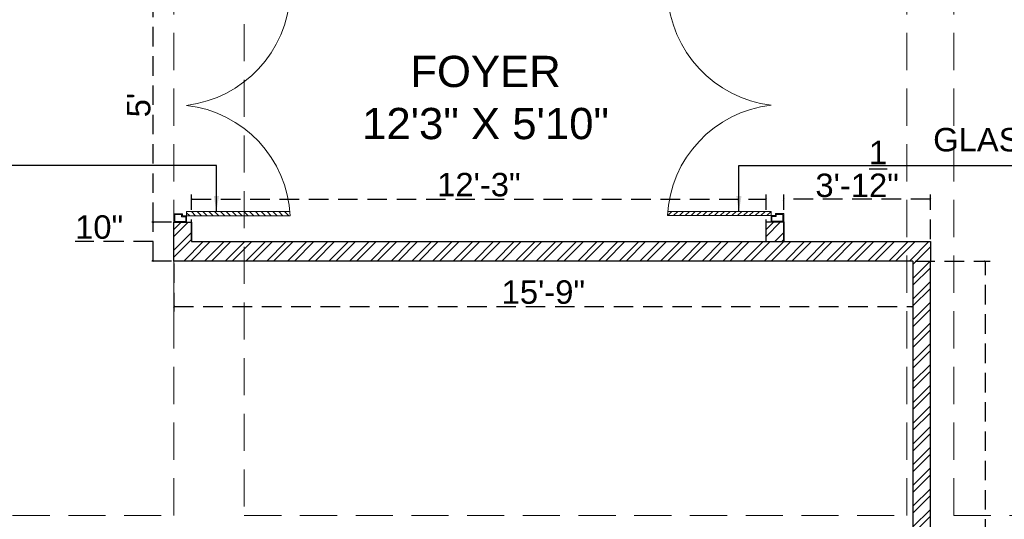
# Model space of a CAD drawing. Header units: inches. Extents: x 105152 to 158499, y 12149 to 30915.
# Tile 265 of 339: x 129498 to 129749, y 17883 to 18011. Entities that reach past the tile are written whole.
import ezdxf

# ---------------------------------------------------------------- set-up
doc = ezdxf.new("R2010")
doc.units = ezdxf.units.IN
doc.header["$MEASUREMENT"] = 0
doc.header["$PDMODE"] = 34
doc.linetypes.add('HIDDEN', pattern=[0.375, 0.25, -0.125])
doc.layers.add('PD_025_TEXT', color=61, linetype='Continuous')
doc.layers.add('PD_DIMENSION', color=101, linetype='Continuous')
for name, color, linetype, lineweight in [('PD_BRICK WALL_115', 134, 'Continuous', 30), ('PD_COLUMN', 2, 'Continuous', 60), ('PD_DOOR', 42, 'Continuous', 25), ('PD_HATCH', 45, 'Continuous', 9)]:
    doc.layers.add(name, color=color, linetype=linetype, lineweight=lineweight)
doc.styles.get("Standard").update_dxf_attribs({"font": 'arial.ttf', "height": 6})
doc.styles.add('style1', font='arial.ttf', dxfattribs={"height": 500})
doc.dimstyles.new('ISO-10', dxfattribs={"dimtxt": 6, "dimasz": 0.5, "dimexe": 1.25, "dimexo": 0.625, "dimtad": 1, "dimtoh": 1, "dimdec": 1, "dimlunit": 4, "dimtxsty": 'Standard', "dimblk": 'ARCHTICK', "dimcen": 2.5, "dimclrt": 3, "dimadec": 0, "dimazin": 0, "dimtfac": 1, "dimtdec": 1, "dimtmove": 1, "dimatfit": 3, "dimfxl": 1, "dimarcsym": 0})
pattern_1 = [(45, (-3858.2517, -1236.3267), (-2.65165043, 2.65165043), []), (45, (-3856.484, -1236.3267), (-2.65165043, 2.65165043), [])]

# ---------------------------------------------------------------- blocks, each defined once
blk = doc.blocks.new('door')
at = {"lineweight": 5}
h = blk.add_hatch(dxfattribs=at)
h.set_pattern_fill('ANSI31', color=251, scale=10, style=0)
h.set_pattern_definition([(45, (10752.127, -6120.4824), (-0.883883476, 0.883883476), [])])
edge = h.paths.add_edge_path()
edge.add_arc((-14403.84, -18781.42), 31.42, 180, 182.3452)
edge.add_line((-14435.23, -18782.7), (-14403.84, -18782.7))
edge.add_line((-14403.84, -18782.7), (-14403.84, -18781.42))
edge.add_line((-14403.84, -18781.42), (-14435.26, -18781.42))
h = blk.add_hatch(dxfattribs=at)
h.set_pattern_fill('ANSI31', color=251, scale=10, style=0)
h.set_pattern_definition([(45, (10752.127, -6123.4768), (-0.883883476, 0.883883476), [])])
edge = h.paths.add_edge_path()
edge.add_arc((-14403.84, -18848.7), 31.42, 177.6548, 180, ccw=False)
edge.add_line((-14435.23, -18847.41), (-14403.84, -18847.41))
edge.add_line((-14403.84, -18847.41), (-14403.84, -18848.7))
edge.add_line((-14403.84, -18848.7), (-14435.26, -18848.7))
at = {"color": 251, "lineweight": 5}
for p, q in [((-14403.84, -18781.42), (-14435.26, -18781.42)), ((-14403.84, -18780.13), (-14403.84, -18782.7)), ((-14403.84, -18782.7), (-14435.23, -18782.7)), ((-14403.84, -18848.7), (-14435.26, -18848.7)), ((-14403.84, -18847.41), (-14435.23, -18847.41)), ((-14403.84, -18849.98), (-14403.84, -18847.41))]:
    blk.add_line(p, q, dxfattribs=at)
for points in [[(-14399.98, -18782.06), (-14399.98, -18779.49), (-14403.84, -18779.49), (-14403.84, -18781.42), (-14402.55, -18781.42), (-14402.55, -18782.06), (-14399.98, -18782.06)], [(-14399.98, -18848.05), (-14399.98, -18850.62), (-14403.84, -18850.62), (-14403.84, -18848.7), (-14402.55, -18848.7), (-14402.55, -18848.05), (-14399.98, -18848.05)]]:
    blk.add_lwpolyline(points, dxfattribs=at)
for points in [[(-14400.24, -18781.8), (-14400.24, -18779.74), (-14403.58, -18779.74), (-14403.58, -18781.16), (-14402.3, -18781.16), (-14402.3, -18781.8)], [(-14400.24, -18848.31), (-14400.24, -18850.37), (-14403.58, -18850.37), (-14403.58, -18848.95), (-14402.3, -18848.95), (-14402.3, -18848.31)]]:
    blk.add_lwpolyline(points, close=True, dxfattribs=at)
for centre, radius, start, end in [((-14399.51, -18779.61), 35.79, 182.8848, 263.0539), ((-14399.87, -18850.35), 35.42, 96.4258, 177.3294)]:
    blk.add_arc(centre, radius, start, end, dxfattribs=at)
blk = doc.blocks.new('_ArchTick')
at = {"color": 0, "linetype": 'ByBlock', "const_width": 0.15}
blk.add_lwpolyline([(-0.5, -0.5), (0.5, 0.5)], dxfattribs=at)
blk = doc.blocks.new('*D66')
at = {"layer": 'Defpoints', "color": 0, "ltscale": 20, "transparency": 16777216}
for p in [(129725.99, 17949.55), (129744.56, 17949.55), (129742.64, 17413.43)]:
    blk.add_point(p, dxfattribs=at)
at = {"layer": 'PD_DIMENSION', "color": 0, "linetype": 'HIDDEN', "lineweight": -2, "ltscale": 20, "transparency": 16777216}
for p, q in [((129726.62, 17949.55), (129745.81, 17949.55)), ((129744.56, 17413.43), (129744.56, 17949.55)), ((129743.27, 17413.43), (129745.81, 17413.43))]:
    blk.add_line(p, q, dxfattribs=at)
at = {"layer": 'PD_DIMENSION', "color": 0, "lineweight": -2, "ltscale": 20, "transparency": 16777216, "xscale": 0.5, "yscale": 0.5, "zscale": 0.5}
for p, rotation in [((129744.56, 17949.55), 90), ((129744.56, 17413.43), 270)]:
    blk.add_blockref('_ArchTick', p, dxfattribs=dict(at, rotation=rotation))
at = {"layer": 'PD_DIMENSION', "color": 3, "ltscale": 20, "transparency": 16777216, "insert": (129740.87, 17681.49), "char_height": 6, "attachment_point": 5, "rotation": 90}
blk.add_mtext('44\'-8"', dxfattribs=at)
blk = doc.blocks.new('*D67')
at = {"layer": 'Defpoints', "color": 0, "ltscale": 20, "transparency": 16777216}
for p in [(129536.99, 17949.55), (129725.99, 17949.55), (129725.99, 17937.87)]:
    blk.add_point(p, dxfattribs=at)
at = {"layer": 'PD_DIMENSION', "color": 0, "linetype": 'HIDDEN', "lineweight": -2, "ltscale": 20, "transparency": 16777216}
for p, q in [((129536.99, 17948.93), (129536.99, 17936.62)), ((129725.99, 17948.93), (129725.99, 17936.62)), ((129536.99, 17937.87), (129725.99, 17937.87))]:
    blk.add_line(p, q, dxfattribs=at)
at = {"layer": 'PD_DIMENSION', "color": 0, "lineweight": -2, "ltscale": 20, "transparency": 16777216, "xscale": 0.5, "yscale": 0.5, "zscale": 0.5, "rotation": 180}
blk.add_blockref('_ArchTick', (129536.99, 17937.87), dxfattribs=at)
at = {"layer": 'PD_DIMENSION', "color": 0, "lineweight": -2, "ltscale": 20, "transparency": 16777216, "xscale": 0.5, "yscale": 0.5, "zscale": 0.5}
blk.add_blockref('_ArchTick', (129725.99, 17937.87), dxfattribs=at)
at = {"layer": 'PD_DIMENSION', "color": 3, "ltscale": 20, "transparency": 16777216, "insert": (129631.49, 17941.56), "char_height": 6, "attachment_point": 5}
blk.add_mtext('15\'-9"', dxfattribs=at)
blk = doc.blocks.new('*D68')
at = {"layer": 'Defpoints', "color": 0, "ltscale": 20, "transparency": 16777216}
for p in [(129531.67, 17959.49), (129536.99, 17959.49), (129536.99, 17949.55)]:
    blk.add_point(p, dxfattribs=at)
at = {"layer": 'PD_DIMENSION', "color": 0, "linetype": 'HIDDEN', "lineweight": -2, "ltscale": 20, "transparency": 16777216}
for p, q in [((129536.37, 17959.49), (129530.42, 17959.49)), ((129531.67, 17949.55), (129531.67, 17959.49)), ((129523.98, 17954.52), (129511.74, 17954.52)), ((129531.67, 17954.52), (129523.98, 17954.52)), ((129536.37, 17949.55), (129530.42, 17949.55))]:
    blk.add_line(p, q, dxfattribs=at)
at = {"layer": 'PD_DIMENSION', "color": 0, "lineweight": -2, "ltscale": 20, "transparency": 16777216, "xscale": 0.5, "yscale": 0.5, "zscale": 0.5}
for p, rotation in [((129531.67, 17959.49), 90), ((129531.67, 17949.55), 270)]:
    blk.add_blockref('_ArchTick', p, dxfattribs=dict(at, rotation=rotation))
at = {"layer": 'PD_DIMENSION', "color": 3, "ltscale": 20, "transparency": 16777216, "insert": (129517.86, 17958.21), "char_height": 6, "attachment_point": 5}
blk.add_mtext('10"', dxfattribs=at)
blk = doc.blocks.new('*D69')
at = {"layer": 'Defpoints', "color": 0, "ltscale": 20, "transparency": 16777216}
for p in [(129531.67, 18019.43), (129536.99, 18019.43), (129536.99, 17959.49)]:
    blk.add_point(p, dxfattribs=at)
at = {"layer": 'PD_DIMENSION', "color": 0, "linetype": 'HIDDEN', "lineweight": -2, "ltscale": 20, "transparency": 16777216}
for p, q in [((129536.37, 18019.43), (129530.42, 18019.43)), ((129531.67, 17959.49), (129531.67, 18019.43)), ((129536.37, 17959.49), (129530.42, 17959.49))]:
    blk.add_line(p, q, dxfattribs=at)
at = {"layer": 'PD_DIMENSION', "color": 0, "lineweight": -2, "ltscale": 20, "transparency": 16777216, "xscale": 0.5, "yscale": 0.5, "zscale": 0.5}
for p, rotation in [((129531.67, 18019.43), 90), ((129531.67, 17959.49), 270)]:
    blk.add_blockref('_ArchTick', p, dxfattribs=dict(at, rotation=rotation))
at = {"layer": 'PD_DIMENSION', "color": 3, "ltscale": 20, "transparency": 16777216, "insert": (129527.99, 17989.46), "char_height": 6, "attachment_point": 5, "rotation": 90}
blk.add_mtext("5'", dxfattribs=at)
blk = doc.blocks.new('*D93')
at = {"layer": 'Defpoints', "color": 0, "ltscale": 20, "transparency": 16777216}
for p in [(129688.5, 17965.37), (129541.49, 17954.55), (129688.5, 17954.55)]:
    blk.add_point(p, dxfattribs=at)
at = {"layer": 'PD_DIMENSION', "color": 0, "linetype": 'HIDDEN', "lineweight": -2, "ltscale": 20, "transparency": 16777216}
for p, q in [((129541.49, 17955.18), (129541.49, 17966.62)), ((129541.49, 17965.37), (129688.5, 17965.37)), ((129688.5, 17955.18), (129688.5, 17966.62))]:
    blk.add_line(p, q, dxfattribs=at)
at = {"layer": 'PD_DIMENSION', "color": 0, "lineweight": -2, "ltscale": 20, "transparency": 16777216, "xscale": 0.5, "yscale": 0.5, "zscale": 0.5, "rotation": 180}
blk.add_blockref('_ArchTick', (129541.49, 17965.37), dxfattribs=at)
at = {"layer": 'PD_DIMENSION', "color": 0, "lineweight": -2, "ltscale": 20, "transparency": 16777216, "xscale": 0.5, "yscale": 0.5, "zscale": 0.5}
blk.add_blockref('_ArchTick', (129688.5, 17965.37), dxfattribs=at)
at = {"layer": 'PD_DIMENSION', "color": 3, "ltscale": 20, "transparency": 16777216, "insert": (129615, 17969.07), "char_height": 6, "attachment_point": 5}
blk.add_mtext('12\'-3"', dxfattribs=at)
blk = doc.blocks.new('*D96')
at = {"layer": 'Defpoints', "color": 0, "ltscale": 20, "transparency": 16777216}
for p in [(129693, 17965.37), (129693, 17954.55), (129730.49, 17954.55)]:
    blk.add_point(p, dxfattribs=at)
at = {"layer": 'PD_DIMENSION', "color": 0, "linetype": 'HIDDEN', "lineweight": -2, "ltscale": 20, "transparency": 16777216}
for p, q in [((129693, 17955.18), (129693, 17966.62)), ((129730.49, 17965.37), (129693, 17965.37)), ((129730.49, 17955.18), (129730.49, 17966.62))]:
    blk.add_line(p, q, dxfattribs=at)
at = {"layer": 'PD_DIMENSION', "color": 0, "lineweight": -2, "ltscale": 20, "transparency": 16777216, "xscale": 0.5, "yscale": 0.5, "zscale": 0.5, "rotation": 180}
blk.add_blockref('_ArchTick', (129693, 17965.37), dxfattribs=at)
at = {"layer": 'PD_DIMENSION', "color": 0, "lineweight": -2, "ltscale": 20, "transparency": 16777216, "xscale": 0.5, "yscale": 0.5, "zscale": 0.5}
blk.add_blockref('_ArchTick', (129730.49, 17965.37), dxfattribs=at)
at = {"layer": 'PD_DIMENSION', "color": 3, "ltscale": 20, "transparency": 16777216, "insert": (129711.75, 17973.08), "char_height": 6, "attachment_point": 5}
blk.add_mtext('3\'-1{\\H1.000000x;\\S1/2;}"', dxfattribs=at)
blk = doc.blocks.new('columns2')
at = {"layer": 'PD_HATCH', "color": 173, "linetype": 'HIDDEN', "lineweight": 5, "ltscale": 38}
for p, q in [((556.5, -408), (556.5, -265)), ((568.5, -408), (568.5, -265)), ((369, -408), (369, -268)), ((387, -268), (387, -408)), ((199.5, -408), (369, -408)), ((387, -408), (556.5, -408)), ((568.5, -408), (738, -408))]:
    blk.add_line(p, q, dxfattribs=at)

msp = doc.modelspace()

# ---------------------------------------------------------------- hatches: boundary and pattern name
at = {"layer": 'PD_HATCH'}
h = msp.add_hatch(dxfattribs=at)
h.set_pattern_fill('ANSI32', color=256, scale=10)
h.set_pattern_definition(pattern_1)
h.paths.add_polyline_path([(129541.49, 17959.49), (129536.99, 17959.49), (129536.99, 17954.55), (129541.49, 17954.55)])
h = msp.add_hatch(dxfattribs=at)
h.set_pattern_fill('ANSI32', color=256, scale=10)
h.set_pattern_definition([(45, (-3706.7425, -1236.3267), (-2.65165043, 2.65165043), []), (45, (-3704.9747, -1236.3267), (-2.65165043, 2.65165043), [])])
h.paths.add_polyline_path([(129693, 17959.54), (129688.5, 17959.54), (129688.5, 17954.55), (129693, 17954.55)])
h = msp.add_hatch(dxfattribs=at)
h.set_pattern_fill('ANSI32', color=256, scale=10)
h.set_pattern_definition(pattern_1)
h.paths.add_polyline_path([(129730.49, 17954.55), (129536.99, 17954.55), (129536.99, 17949.55), (129574.94, 17949.55), (129725.99, 17949.55), (129725.99, 17422.43), (129730.49, 17422.43), (129730.49, 17949.55)])

# ---------------------------------------------------------------- linework, layer by layer
at = {"layer": 'PD_BRICK WALL_115', "lineweight": 30}
msp.add_line((129730.49, 17849.15), (129730.49, 17893.89), dxfattribs=at)
for points in [[(129725.99, 17949.55), (129536.99, 17949.55), (129536.99, 17959.49), (129541.49, 17959.49), (129541.49, 17954.55), (129730.49, 17954.55), (129730.49, 17949.55)], [(129688.5, 17954.55), (129688.5, 17959.54), (129693, 17959.54), (129693, 17954.55)], [(129725.99, 17949.55), (129725.99, 17422.43), (129730.49, 17422.43), (129730.49, 17949.55)]]:
    msp.add_lwpolyline(points, dxfattribs=at)

# ---------------------------------------------------------------- block references
at = {"layer": 'PD_COLUMN'}
msp.add_blockref('columns2', (129167.99, 18292.43), dxfattribs=at)
at = {"layer": 'PD_DOOR', "color": 251, "ltscale": 25, "yscale": 0.842675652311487, "zscale": 0.842675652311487}
for p, xscale in [((117402.48, 33844.45), -0.842675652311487), ((141827.51, 33844.51), 0.842675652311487)]:
    msp.add_blockref('door', p, dxfattribs=dict(at, xscale=xscale))

# ---------------------------------------------------------------- texts
at = {"layer": 'PD_025_TEXT', "width": 162.9076, "style": 'style1'}
for s, insert, char_height, attachment_point in [('\\pxqc;FOYER\\P12\'3" X 5\'10"', (129535.25, 18002.08), 8, 1), ('\\pxqc;GLASS DOOR', (129840.36, 17983.61), 6, 3)]:
    msp.add_mtext(s, dxfattribs=dict(at, insert=insert, char_height=char_height, attachment_point=attachment_point))

# ---------------------------------------------------------------- dimensions: what is measured, and where the dimension line sits
at = {"layer": 'PD_DIMENSION', "ltscale": 20}
for base, p1, p2, picture, middle in [((129531.67, 18019.43), (129536.99, 17959.49), (129536.99, 18019.43), '*D69', (129527.99, 17989.46)), ((129531.67, 17959.49), (129536.99, 17949.55), (129536.99, 17959.49), '*D68', (129523.35, 17958.21)), ((129744.56, 17949.55), (129742.64, 17413.43), (129725.99, 17949.55), '*D66', (129740.87, 17681.49))]:
    dim = msp.add_linear_dim(base=base, p1=p1, p2=p2, angle=90, dimstyle='ISO-10', override={"dimfxl": 25.4, "dimfxlon": 1, "dimarcsym": 1}, dxfattribs=at)
    dim.commit()
    dim.dimension.update_dxf_attribs({"geometry": picture, "text_midpoint": middle})
for base, p1, p2, picture, middle in [((129693, 17965.37), (129730.49, 17954.55), (129693, 17954.55), '*D96', (129711.75, 17973.08)), ((129688.5, 17965.37), (129541.49, 17954.55), (129688.5, 17954.55), '*D93', (129615, 17969.07)), ((129725.99, 17937.87), (129536.99, 17949.55), (129725.99, 17949.55), '*D67', (129631.49, 17941.56))]:
    dim = msp.add_linear_dim(base=base, p1=p1, p2=p2, dimstyle='ISO-10', override={"dimfxl": 25.4, "dimfxlon": 1, "dimarcsym": 1}, dxfattribs=at)
    dim.commit()
    dim.dimension.update_dxf_attribs({"geometry": picture, "text_midpoint": middle})

# ---------------------------------------------------------------- leaders
at = {"layer": 'PD_025_TEXT'}
for points in [[(129547.86, 17962.2), (129547.86, 17974.01), (129442.13, 17974.01)], [(129681.51, 17962.2), (129681.51, 17974.01), (129787.23, 17974.01)]]:
    msp.add_leader(points, dimstyle='ISO-10', override={"dimasz": 4, "dimtad": 0, "dimfxl": 25.4, "dimfxlon": 1, "dimarcsym": 1}, dxfattribs=at)

doc.saveas('drawing.dxf')
